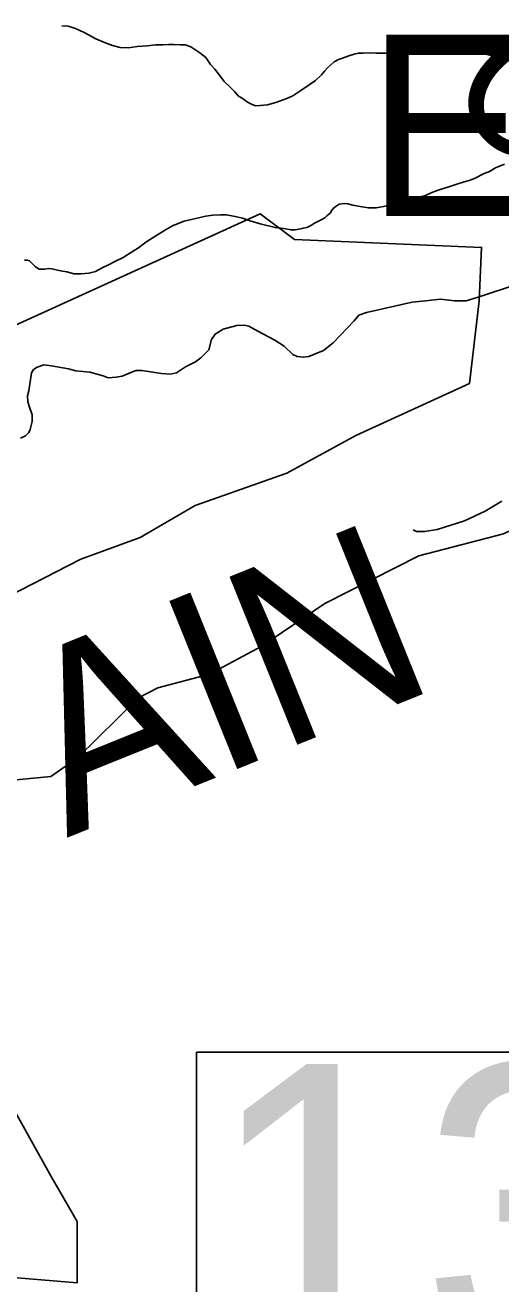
# Model space of a CAD drawing. Extents: x 1159738 to 1321356, y 736314 to 882035.
# Drawn here: x 1250280 to 1252590, y 838092 to 844203 of the extents above; entities that cross this region are included whole.
import ezdxf

# ---------------------------------------------------------------- set-up
doc = ezdxf.new("R2010")
doc.units = 0
for name, color, linetype in [('Exist Boundary Land Use Gamelands State NC Wildlife Resources Commission', 7, 'Continuous'), ('Exist Geographical Mountain Summit Elevation Number Label', 7, 'Continuous'), ('Exist Geographical Mountain Summit Label', 7, 'Continuous'), ('Exist Hydrographic Creek Single Shore Label', 7, 'Continuous'), ('Exist Hydrographic Misc Water Feature', 7, 'Continuous'), ('Exist Road Non-System Type 51', 7, 'Continuous'), ('Exist Road Secondary Structure Standard Bridge Number Label', 7, 'Continuous')]:
    doc.layers.add(name, color=color, linetype=linetype)

msp = doc.modelspace()

# ---------------------------------------------------------------- linework, layer by layer
at = {"layer": 'Exist Boundary Land Use Gamelands State NC Wildlife Resources Commission'}
for points in [[(1250016.8, 841337), (1250550, 841609.9), (1250838.4, 841715.3), (1251106, 841870.3), (1251550.5, 842027.4), (1251886.7, 842211.6), (1252438.2, 842463.5), (1252485.7, 842864.5), (1252497.1, 843123.9), (1251588.7, 843163.2), (1251421.3, 843287.2), (1247779.7, 841631.4)], [(1249949, 838144.9), (1250533.3, 838097.2), (1250533.3, 838395.3), (1250406.2, 838613.8), (1250183.5, 839015.1)]]:
    msp.add_lwpolyline(points, dxfattribs=at)
at = {"layer": 'Exist Hydrographic Misc Water Feature'}
for points in [[(1250458.8, 844198.9), (1250474.8, 844200.5), (1250488.7, 844198.1), (1250524.5, 844187.2), (1250566, 844168.1), (1250623.2, 844136.6), (1250664.8, 844119.5), (1250704.5, 844104.5), (1250742.2, 844095.5), (1250782.2, 844092.4), (1250824.4, 844099.4), (1250872.5, 844102.1), (1250914.6, 844107.1), (1250948.7, 844108.2), (1250976.7, 844109.4), (1251002.8, 844108.8), (1251034.8, 844107.9), (1251056.7, 844107.4), (1251084.5, 844098.7), (1251127.8, 844069.6), (1251157.3, 844046.8), (1251180.3, 844012.1), (1251201.9, 843989.6), (1251223.1, 843961), (1251246.4, 843930.3), (1251275.6, 843901.6), (1251297.1, 843881), (1251316.5, 843858.5), (1251334.2, 843848.1), (1251359.8, 843829.4), (1251379.4, 843818.9), (1251399.3, 843812.3), (1251421.5, 843813.8), (1251457.5, 843816.9), (1251497.9, 843827.8), (1251550.4, 843846.5), (1251580.7, 843859.7), (1251623.5, 843888.6), (1251660.2, 843913.7), (1251690.7, 843934.9), (1251719.5, 843962.2), (1251736, 843981.8), (1251748.3, 843995.5), (1251762.8, 844009.1), (1251781.1, 844024.6), (1251801.3, 844036.1), (1251821.6, 844043.6), (1251852, 844054.8), (1251878.1, 844062.2), (1251898.2, 844067.6), (1251922.2, 844067.1), (1251956.4, 844068.2), (1251982.4, 844067.5), (1252002.4, 844067), (1252052.3, 844067.7), (1252108.6, 844072.2), (1252140.7, 844079.4), (1252179.2, 844092.4), (1252217.1, 844089.4), (1252251.1, 844090.5), (1252289.2, 844089.6), (1252343.1, 844088.2), (1252383, 844081.2), (1252417, 844080.2), (1252452.9, 844075.4), (1252476.8, 844068.8), (1252506.6, 844063.9), (1252536.6, 844057.2), (1252570.4, 844050.3), (1252606, 844039.4)], [(1250277.3, 843062.8), (1250289.3, 843062.5), (1250301.3, 843058.2), (1250318.7, 843041.7), (1250328.5, 843031.4), (1250334.4, 843027.3), (1250348.2, 843018.9), (1250374.3, 843018.2), (1250394.4, 843021.7), (1250410.3, 843019.4), (1250452, 843010.2), (1250482, 843005.5), (1250517.7, 842996.5), (1250551.8, 842995.7), (1250589.9, 842998.6), (1250622.1, 843007.9), (1250654.6, 843025), (1250685, 843040.2), (1250719.5, 843057.3), (1250755.9, 843074.4), (1250778.3, 843089.8), (1250808.9, 843109.1), (1250831.2, 843122.5), (1250865.9, 843149.7), (1250902.5, 843172.7), (1250961.6, 843209.2), (1250996, 843228.4), (1251030.6, 843243.5), (1251052.6, 843250.9), (1251157.4, 843276.2), (1251191.5, 843281.4), (1251229.7, 843282.3), (1251257.6, 843281.7), (1251299.5, 843274.5), (1251335.3, 843265.6), (1251372.9, 843252.7), (1251420.7, 843239.4), (1251494.3, 843221.5), (1251534.2, 843216.5), (1251572, 843209.5), (1251590, 843209), (1251618.1, 843214.3), (1251630.2, 843218), (1251648.3, 843221.5), (1251670.6, 843232.9), (1251684.9, 843242.6), (1251717.3, 843257.7), (1251735.5, 843267.3), (1251745.8, 843277.1), (1251762.2, 843290.6), (1251768.5, 843302.5), (1251776.7, 843312.3), (1251791, 843323.9), (1251805.2, 843333.5), (1251829.4, 843336.9), (1251847.4, 843336.5), (1251871.3, 843329.9), (1251907.2, 843322.9), (1251947, 843315.9), (1251985.1, 843316.9), (1252021.2, 843322), (1252053.4, 843331.2), (1252081.6, 843340.4), (1252116, 843351.5), (1252142.2, 843362.9), (1252172.5, 843368.1), (1252196.5, 843369.5), (1252224.8, 843376.8), (1252255.1, 843390), (1252291.4, 843403.1), (1252337.9, 843417.9), (1252372.1, 843429), (1252412.5, 843441.9), (1252436.8, 843449.3), (1252463, 843458.7), (1252509.7, 843483.5), (1252535.9, 843492.8), (1252564.4, 843510), (1252608.9, 843528.9)], [(1250204.1, 840536.5), (1250404, 840555.5), (1250532.1, 840645), (1250831, 840937.6), (1250924, 840985), (1251176, 841052.2), (1251430.1, 841188.2), (1251735.1, 841395.5), (1252192.1, 841626), (1252603.1, 841732.7), (1253638.4, 842231.3), (1253939, 842178.5), (1254147.1, 842171.8), (1254390.1, 842153.1), (1254834.2, 842244.6)]]:
    msp.add_lwpolyline(points, dxfattribs=at)
at = {"layer": 'Exist Road Non-System Type 51'}
for points in [[(1252680.8, 842948.3), (1252475.9, 842880.5), (1252422.7, 842864), (1252365.5, 842865), (1252296.7, 842872.8), (1252225.1, 842865), (1252159.2, 842858.2), (1251938, 842808), (1251901.2, 842794.4), (1251878, 842768.2), (1251776.3, 842661.6), (1251729.8, 842623.8), (1251685.2, 842605.4), (1251657.7, 842594), (1251630.6, 842591.1), (1251600.6, 842594), (1251580.2, 842603.7), (1251538.6, 842645.4), (1251493, 842674.5), (1251409.7, 842718.1), (1251367.1, 842742.3), (1251344.2, 842746.2), (1251307.4, 842745.2), (1251242.5, 842726.8), (1251202.7, 842703.5), (1251184.3, 842676.4), (1251172.7, 842626.9), (1251133, 842587.2), (1251106.9, 842567.8), (1251059.4, 842543.6), (1251015.8, 842515.5), (1250985.8, 842508.7), (1250942.2, 842512.6), (1250846.3, 842527.1), (1250819.2, 842526.1), (1250794, 842516.4), (1250751.4, 842499), (1250721.4, 842494.1), (1250683.6, 842491.2), (1250658.4, 842500), (1250594.2, 842518.5), (1250526.4, 842525.3), (1250490.6, 842535), (1250408.3, 842548.5), (1250371.5, 842553.4), (1250337.6, 842542.7), (1250321.1, 842531.1), (1250310.5, 842515.6), (1250297.9, 842428.3), (1250291.1, 842403.1), (1250293, 842374.1), (1250300.8, 842347.9), (1250313.3, 842311.5), (1250314.3, 842278.6), (1250303.7, 842239.8), (1250297.8, 842226.2), (1250282.3, 842208.8), (1250258.1, 842198.1)], [(1252595.6, 841892.1), (1252514, 841844.1), (1252413.3, 841796.1), (1252343, 841773.7), (1252280.6, 841754.5), (1252221.4, 841744.9), (1252181.5, 841744.9), (1252163.9, 841752.9)]]:
    msp.add_lwpolyline(points, dxfattribs=at)
at = {"layer": 'Exist Road Secondary Structure Standard Bridge Number Label'}
msp.add_lwpolyline([(1251111.5, 839216.5), (1254827.4, 839216.5), (1254827.4, 837680.1), (1251111.5, 837680.1)], close=True, dxfattribs=at)

# ---------------------------------------------------------------- texts
at = {"layer": 'Exist Geographical Mountain Summit Elevation Number Label'}
msp.add_text('Elevation 2096', height=880, dxfattribs=at).set_placement((1251936.9, 843276.3))
at = {"layer": 'Exist Geographical Mountain Summit Label'}
msp.add_text('RIP SHIN MOUNTAIN', height=880, rotation=21.99216, dxfattribs=at).set_placement((1241449.3, 836609))
at = {"layer": 'Exist Hydrographic Creek Single Shore Label'}
msp.add_text('Creek', height=600, rotation=314.00339, dxfattribs=at).set_placement((1252301.5, 843876))
at = {"layer": 'Exist Road Secondary Structure Standard Bridge Number Label'}
msp.add_text('139', height=1400, dxfattribs=at).set_placement((1251161.7, 837759.2))

doc.saveas('drawing.dxf')
